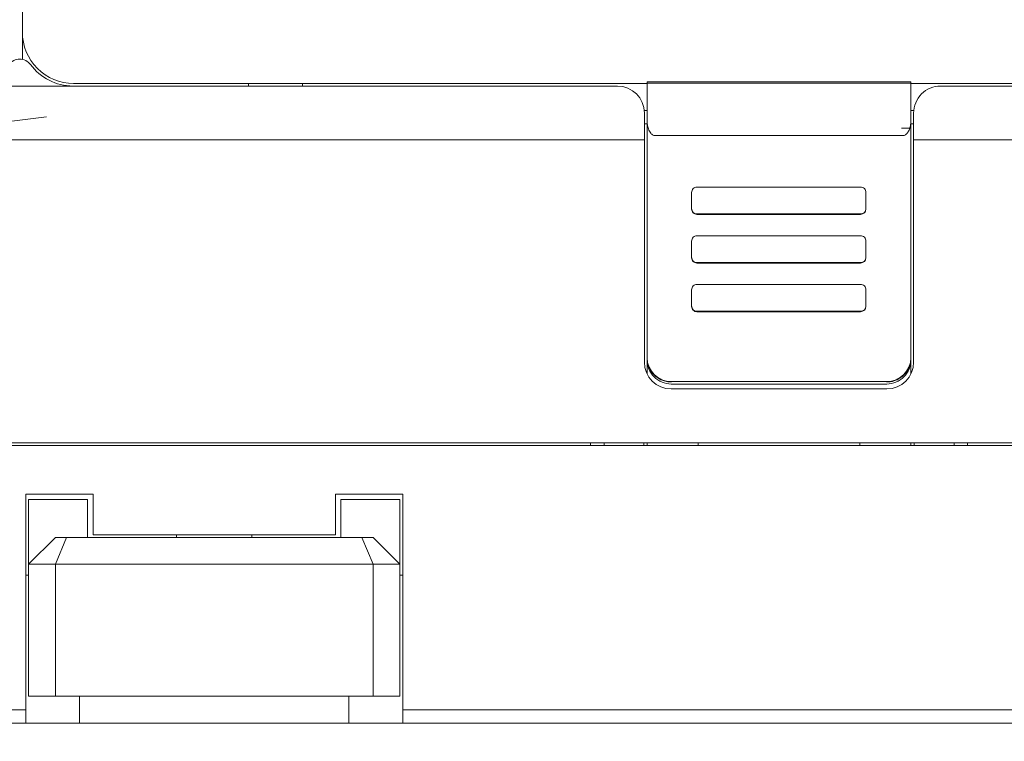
# Model space of a CAD drawing. Header units: millimetres. Extents: x -1114 to 1396, y -630 to 631.
# Tile 376 of 656: x -19 to 18, y 198 to 225. Entities that reach past the tile are written whole.
import ezdxf

# ---------------------------------------------------------------- set-up
doc = ezdxf.new("R2010")
doc.units = ezdxf.units.MM
doc.header["$MEASUREMENT"] = 0

msp = doc.modelspace()

# ---------------------------------------------------------------- linework, layer by layer
at = {"lineweight": 18}
for points, knots in [([(1038.9843, -629.7647), (1038.9843, -629.7647), (-1111.4882, -629.7647), (-1111.4882, -629.7647), (-1111.4882, -629.7647), (-1111.4882, -629.7647), (-1111.4882, 630.7883), (-1111.4882, 630.7883), (-1111.4882, 630.7883), (-1111.4882, 630.7883), (1038.9843, 630.7883), (1038.9843, 630.7883)], [0, 0, 0, 0, 0.3333333, 0.3333333, 0.3333333, 0.3333333, 0.6666667, 0.6666667, 0.6666667, 0.6666667, 1, 1, 1, 1]), ([(-18.7527, 224.7347), (-18.7527, 224.2308), (-18.5525, 223.7475), (-18.1962, 223.3912), (-18.1962, 223.3912), (-17.8398, 223.0349), (-17.3566, 222.8347), (-16.8527, 222.8347)], [0, 0, 0, 0, 0.5, 0.5, 0.5, 0.5, 1, 1, 1, 1]), ([(-18.4527, 223.5347), (-18.5471, 223.6606), (-18.6953, 223.7347), (-18.8527, 223.7347), (-18.8527, 223.7347), (-19.01, 223.7347), (-19.1582, 223.6606), (-19.2527, 223.5347)], [0, 0, 0, 0, 0.5, 0.5, 0.5, 0.5, 1, 1, 1, 1]), ([(-17.8526, 222.7347), (-18.186, 222.7347), (-18.5193, 222.7347), (-18.8526, 222.7347), (-18.8526, 222.7347), (-19.186, 222.7347), (-19.5193, 222.7347), (-19.8526, 222.7347)], [0, 0, 0, 0, 0.5, 0.5, 0.5, 0.5, 1, 1, 1, 1]), ([(15.3501, 222.7349), (15.0849, 222.7349), (14.8306, 222.6295), (14.643, 222.442), (14.643, 222.442), (14.4555, 222.2545), (14.3501, 222.0001), (14.3501, 221.7349)], [0, 0, 0, 0, 0.5, 0.5, 0.5, 0.5, 1, 1, 1, 1]), ([(4.4501, 221.4796), (4.4508, 221.4495), (4.4514, 221.4193), (4.4536, 221.3892), (4.4536, 221.3892), (4.4556, 221.3604), (4.4591, 221.3317), (4.4638, 221.3031), (4.4638, 221.3031), (4.4684, 221.2756), (4.474, 221.2482), (4.481, 221.2211), (4.481, 221.2211), (4.4877, 221.1949), (4.4956, 221.1691), (4.505, 221.1434), (4.505, 221.1434), (4.5249, 221.0884), (4.551, 221.0345), (4.589, 220.9874), (4.589, 220.9874), (4.5991, 220.9749), (4.6101, 220.9629), (4.6222, 220.9519), (4.6222, 220.9519), (4.633, 220.942), (4.6447, 220.9329), (4.6574, 220.9247), (4.6574, 220.9247), (4.6715, 220.9157), (4.6868, 220.9079), (4.7032, 220.9033), (4.7032, 220.9033), (4.7182, 220.8991), (4.7342, 220.8976), (4.7501, 220.8962)], [0, 0, 0, 0, 0.1111111, 0.1111111, 0.1111111, 0.1111111, 0.2222222, 0.2222222, 0.2222222, 0.2222222, 0.3333333, 0.3333333, 0.3333333, 0.3333333, 0.4444444, 0.4444444, 0.4444444, 0.4444444, 0.5555556, 0.5555556, 0.5555556, 0.5555556, 0.6666667, 0.6666667, 0.6666667, 0.6666667, 0.7777778, 0.7777778, 0.7777778, 0.7777778, 0.8888889, 0.8888889, 0.8888889, 0.8888889, 1, 1, 1, 1]), ([(13.9501, 220.8961), (13.9669, 220.8961), (13.9832, 220.8988), (13.999, 220.9039), (13.999, 220.9039), (14.0147, 220.9089), (14.0291, 220.916), (14.0426, 220.9245), (14.0426, 220.9245), (14.0493, 220.9287), (14.0558, 220.9333), (14.062, 220.9382), (14.062, 220.9382), (14.0682, 220.943), (14.074, 220.9481), (14.0797, 220.9533), (14.0797, 220.9533), (14.0909, 220.9638), (14.1012, 220.975), (14.1108, 220.9868), (14.1108, 220.9868), (14.1204, 220.9986), (14.1291, 221.0109), (14.1372, 221.0234), (14.1372, 221.0234), (14.1453, 221.0359), (14.1526, 221.0487), (14.1595, 221.0617), (14.1595, 221.0617), (14.1732, 221.0877), (14.1848, 221.1145), (14.1948, 221.1419), (14.1948, 221.1419), (14.2048, 221.1694), (14.2131, 221.1971), (14.22, 221.2249), (14.22, 221.2249), (14.227, 221.2528), (14.2326, 221.2808), (14.237, 221.309), (14.237, 221.309), (14.2459, 221.3653), (14.2501, 221.4222), (14.2501, 221.4796)], [0, 0, 0, 0, 0.0909091, 0.0909091, 0.0909091, 0.0909091, 0.1818182, 0.1818182, 0.1818182, 0.1818182, 0.2727273, 0.2727273, 0.2727273, 0.2727273, 0.3636364, 0.3636364, 0.3636364, 0.3636364, 0.4545455, 0.4545455, 0.4545455, 0.4545455, 0.5454545, 0.5454545, 0.5454545, 0.5454545, 0.6363636, 0.6363636, 0.6363636, 0.6363636, 0.7272727, 0.7272727, 0.7272727, 0.7272727, 0.8181818, 0.8181818, 0.8181818, 0.8181818, 0.9090909, 0.9090909, 0.9090909, 0.9090909, 1, 1, 1, 1]), ([(-17.8526, 220.7349), (-18.186, 220.7349), (-18.5193, 220.7349), (-18.8526, 220.7349), (-18.8526, 220.7349), (-19.186, 220.7349), (-19.5193, 220.7349), (-19.8526, 220.7349)], [0, 0, 0, 0, 0.5, 0.5, 0.5, 0.5, 1, 1, 1, 1]), ([(6.304, 218.9882), (6.2509, 218.9882), (6.2, 218.9671), (6.1625, 218.9297), (6.1625, 218.9297), (6.125, 218.8922), (6.104, 218.8414), (6.104, 218.7885)], [0, 0, 0, 0, 0.5, 0.5, 0.5, 0.5, 1, 1, 1, 1]), ([(12.5787, 218.7885), (12.5787, 218.8414), (12.5577, 218.8922), (12.5201, 218.9297), (12.5201, 218.9297), (12.4826, 218.9671), (12.4318, 218.9882), (12.3787, 218.9882)], [0, 0, 0, 0, 0.5, 0.5, 0.5, 0.5, 1, 1, 1, 1]), ([(6.104, 218.1893), (6.104, 218.1363), (6.125, 218.0855), (6.1625, 218.0481), (6.1625, 218.0481), (6.2, 218.0106), (6.2509, 217.9896), (6.304, 217.9896)], [0, 0, 0, 0, 0.5, 0.5, 0.5, 0.5, 1, 1, 1, 1]), ([(6.104, 218.1726), (6.104, 218.1196), (6.125, 218.0688), (6.1625, 218.0314), (6.1625, 218.0314), (6.2, 217.9939), (6.2509, 217.9729), (6.304, 217.9729)], [0, 0, 0, 0, 0.5, 0.5, 0.5, 0.5, 1, 1, 1, 1]), ([(12.3787, 217.9896), (12.4318, 217.9896), (12.4826, 218.0106), (12.5201, 218.0481), (12.5201, 218.0481), (12.5577, 218.0855), (12.5787, 218.1363), (12.5787, 218.1893)], [0, 0, 0, 0, 0.5, 0.5, 0.5, 0.5, 1, 1, 1, 1]), ([(6.304, 217.1812), (6.2509, 217.1812), (6.2, 217.1602), (6.1625, 217.1227), (6.1625, 217.1227), (6.125, 217.0853), (6.104, 217.0345), (6.104, 216.9815)], [0, 0, 0, 0, 0.5, 0.5, 0.5, 0.5, 1, 1, 1, 1]), ([(12.5787, 216.9815), (12.5787, 217.0345), (12.5577, 217.0853), (12.5201, 217.1227), (12.5201, 217.1227), (12.4826, 217.1602), (12.4318, 217.1812), (12.3787, 217.1812)], [0, 0, 0, 0, 0.5, 0.5, 0.5, 0.5, 1, 1, 1, 1]), ([(6.104, 216.3823), (6.104, 216.3294), (6.125, 216.2786), (6.1625, 216.2411), (6.1625, 216.2411), (6.2, 216.2037), (6.2509, 216.1826), (6.304, 216.1826)], [0, 0, 0, 0, 0.5, 0.5, 0.5, 0.5, 1, 1, 1, 1]), ([(6.104, 216.3657), (6.104, 216.3127), (6.125, 216.2619), (6.1625, 216.2244), (6.1625, 216.2244), (6.2, 216.187), (6.2509, 216.1659), (6.304, 216.1659)], [0, 0, 0, 0, 0.5, 0.5, 0.5, 0.5, 1, 1, 1, 1]), ([(12.3787, 216.1826), (12.4318, 216.1826), (12.4826, 216.2037), (12.5201, 216.2411), (12.5201, 216.2411), (12.5577, 216.2786), (12.5787, 216.3294), (12.5787, 216.3823)], [0, 0, 0, 0, 0.5, 0.5, 0.5, 0.5, 1, 1, 1, 1]), ([(6.304, 215.3743), (6.2509, 215.3743), (6.2, 215.3532), (6.1625, 215.3158), (6.1625, 215.3158), (6.125, 215.2783), (6.104, 215.2275), (6.104, 215.1746)], [0, 0, 0, 0, 0.5, 0.5, 0.5, 0.5, 1, 1, 1, 1]), ([(12.5787, 215.1746), (12.5787, 215.2275), (12.5577, 215.2783), (12.5201, 215.3158), (12.5201, 215.3158), (12.4826, 215.3532), (12.4318, 215.3743), (12.3787, 215.3743)], [0, 0, 0, 0, 0.5, 0.5, 0.5, 0.5, 1, 1, 1, 1]), ([(6.104, 214.5754), (6.104, 214.5224), (6.125, 214.4716), (6.1625, 214.4342), (6.1625, 214.4342), (6.2, 214.3967), (6.2509, 214.3757), (6.304, 214.3757)], [0, 0, 0, 0, 0.5, 0.5, 0.5, 0.5, 1, 1, 1, 1]), ([(6.104, 214.5587), (6.104, 214.5057), (6.125, 214.4549), (6.1625, 214.4175), (6.1625, 214.4175), (6.2, 214.38), (6.2509, 214.359), (6.304, 214.359)], [0, 0, 0, 0, 0.5, 0.5, 0.5, 0.5, 1, 1, 1, 1]), ([(12.3787, 214.3757), (12.4318, 214.3757), (12.4826, 214.3967), (12.5201, 214.4342), (12.5201, 214.4342), (12.5577, 214.4716), (12.5787, 214.5224), (12.5787, 214.5754)], [0, 0, 0, 0, 0.5, 0.5, 0.5, 0.5, 1, 1, 1, 1]), ([(5.3501, 211.7511), (5.2907, 211.7511), (5.2323, 211.7569), (5.1748, 211.7683), (5.1748, 211.7683), (5.146, 211.774), (5.1175, 211.7811), (5.0893, 211.7896), (5.0893, 211.7896), (5.061, 211.7982), (5.0329, 211.8082), (5.0057, 211.8195), (5.0057, 211.8195), (4.9512, 211.842), (4.8996, 211.8696), (4.8507, 211.9021), (4.8507, 211.9021), (4.8384, 211.9103), (4.8264, 211.9188), (4.8145, 211.9275), (4.8145, 211.9275), (4.8027, 211.9363), (4.7909, 211.9454), (4.7795, 211.9548), (4.7795, 211.9548), (4.7565, 211.9736), (4.7347, 211.9934), (4.714, 212.0141), (4.714, 212.0141), (4.6724, 212.0555), (4.6352, 212.1007), (4.6023, 212.1498), (4.6023, 212.1498), (4.5941, 212.162), (4.5861, 212.1746), (4.5785, 212.1873), (4.5785, 212.1873), (4.5708, 212.1999), (4.5636, 212.2128), (4.5566, 212.2257), (4.5566, 212.2257), (4.5427, 212.2517), (4.5302, 212.2781), (4.5189, 212.3051), (4.5189, 212.3051), (4.5077, 212.3322), (4.4978, 212.3597), (4.4892, 212.3878), (4.4892, 212.3878), (4.4849, 212.4019), (4.481, 212.4161), (4.4774, 212.4304), (4.4774, 212.4304), (4.4737, 212.4447), (4.4705, 212.4592), (4.4676, 212.4737), (4.4676, 212.4737), (4.456, 212.5318), (4.4501, 212.5905), (4.4501, 212.6498)], [0, 0, 0, 0, 0.0666667, 0.0666667, 0.0666667, 0.0666667, 0.1333333, 0.1333333, 0.1333333, 0.1333333, 0.2, 0.2, 0.2, 0.2, 0.2666667, 0.2666667, 0.2666667, 0.2666667, 0.3333333, 0.3333333, 0.3333333, 0.3333333, 0.4, 0.4, 0.4, 0.4, 0.4666667, 0.4666667, 0.4666667, 0.4666667, 0.5333333, 0.5333333, 0.5333333, 0.5333333, 0.6, 0.6, 0.6, 0.6, 0.6666667, 0.6666667, 0.6666667, 0.6666667, 0.7333333, 0.7333333, 0.7333333, 0.7333333, 0.8, 0.8, 0.8, 0.8, 0.8666667, 0.8666667, 0.8666667, 0.8666667, 0.9333333, 0.9333333, 0.9333333, 0.9333333, 1, 1, 1, 1]), ([(4.4501, 212.5754), (4.4501, 212.3371), (4.5449, 212.1084), (4.7137, 211.9399), (4.7137, 211.9399), (4.8825, 211.7713), (5.1114, 211.6767), (5.3501, 211.6767)], [0, 0, 0, 0, 0.5, 0.5, 0.5, 0.5, 1, 1, 1, 1]), ([(14.2501, 212.6498), (14.2501, 212.5905), (14.2443, 212.5321), (14.2329, 212.4747), (14.2329, 212.4747), (14.2272, 212.446), (14.2201, 212.4176), (14.2115, 212.3893), (14.2115, 212.3893), (14.2029, 212.3611), (14.1929, 212.3331), (14.1816, 212.3059), (14.1816, 212.3059), (14.1591, 212.2515), (14.1314, 212.1999), (14.0988, 212.1511), (14.0988, 212.1511), (14.0907, 212.1388), (14.0822, 212.1268), (14.0734, 212.115), (14.0734, 212.115), (14.0646, 212.1031), (14.0555, 212.0914), (14.0461, 212.0799), (14.0461, 212.0799), (14.0273, 212.057), (14.0075, 212.0352), (13.9867, 212.0145), (13.9867, 212.0145), (13.9453, 211.9731), (13.9, 211.9359), (13.8509, 211.903), (13.8509, 211.903), (13.8386, 211.8948), (13.826, 211.8868), (13.8133, 211.8792), (13.8133, 211.8792), (13.8006, 211.8716), (13.7878, 211.8643), (13.7748, 211.8574), (13.7748, 211.8574), (13.7488, 211.8435), (13.7223, 211.831), (13.6953, 211.8198), (13.6953, 211.8198), (13.6682, 211.8086), (13.6406, 211.7987), (13.6125, 211.7901), (13.6125, 211.7901), (13.5984, 211.7858), (13.5842, 211.7819), (13.5699, 211.7783), (13.5699, 211.7783), (13.5555, 211.7746), (13.541, 211.7714), (13.5265, 211.7685), (13.5265, 211.7685), (13.4683, 211.7569), (13.4095, 211.7511), (13.3501, 211.7511)], [0, 0, 0, 0, 0.0666667, 0.0666667, 0.0666667, 0.0666667, 0.1333333, 0.1333333, 0.1333333, 0.1333333, 0.2, 0.2, 0.2, 0.2, 0.2666667, 0.2666667, 0.2666667, 0.2666667, 0.3333333, 0.3333333, 0.3333333, 0.3333333, 0.4, 0.4, 0.4, 0.4, 0.4666667, 0.4666667, 0.4666667, 0.4666667, 0.5333333, 0.5333333, 0.5333333, 0.5333333, 0.6, 0.6, 0.6, 0.6, 0.6666667, 0.6666667, 0.6666667, 0.6666667, 0.7333333, 0.7333333, 0.7333333, 0.7333333, 0.8, 0.8, 0.8, 0.8, 0.8666667, 0.8666667, 0.8666667, 0.8666667, 0.9333333, 0.9333333, 0.9333333, 0.9333333, 1, 1, 1, 1]), ([(13.3501, 211.6767), (13.5888, 211.6767), (13.8177, 211.7713), (13.9865, 211.9399), (13.9865, 211.9399), (14.1553, 212.1084), (14.2501, 212.3371), (14.2501, 212.5754)], [0, 0, 0, 0, 0.5, 0.5, 0.5, 0.5, 1, 1, 1, 1])]:
    msp.add_open_spline(points, degree=3, knots=knots, dxfattribs=at)
for points in [[(-18.7527, 224.7347), (-18.7527, 224.7347), (-18.7527, 227.0847), (-18.7527, 227.0847)], [(-18.7527, 224.7347), (-18.7527, 224.7347), (-18.7527, 223.7245), (-18.7527, 223.7245)], [(-18.4527, 223.5347), (-18.0806, 223.0386), (-17.4994, 222.7431), (-16.8793, 222.7349)], [(-17.8526, 222.7349), (-17.8526, 222.7349), (-16.8793, 222.7349), (-16.8793, 222.7349)], [(-16.8793, 222.7349), (-16.8704, 222.7348), (-16.8615, 222.7347), (-16.8527, 222.7347)], [(4.4501, 222.8347), (4.4501, 222.8347), (-16.8527, 222.8347), (-16.8527, 222.8347)], [(-15.8526, 222.7347), (-15.8526, 222.7347), (-16.8527, 222.7347), (-16.8527, 222.7347)], [(-15.8526, 222.7349), (-15.8526, 222.7349), (3.3501, 222.7349), (3.3501, 222.7349)], [(-10.3527, 222.8347), (-10.3527, 222.8347), (-10.3527, 222.7349), (-10.3527, 222.7349)], [(-8.3527, 222.8347), (-8.3527, 222.8347), (-8.3527, 222.7349), (-8.3527, 222.7349)], [(4.3501, 221.7349), (4.3501, 222.2872), (3.9024, 222.7349), (3.3501, 222.7349)], [(4.4501, 222.8419), (4.4501, 222.8419), (4.4501, 222.8871), (4.4501, 222.8871)], [(14.2501, 222.8871), (14.2501, 222.8871), (4.4501, 222.8871), (4.4501, 222.8871)], [(4.4501, 222.8408), (4.4501, 222.387), (4.4501, 221.9334), (4.4501, 221.4796)], [(14.2501, 222.8406), (10.9835, 222.8407), (7.7168, 222.8407), (4.4501, 222.8408)], [(14.2501, 222.8871), (14.2501, 222.8871), (14.2501, 222.8417), (14.2501, 222.8417)], [(14.2501, 221.4796), (14.2501, 221.9332), (14.2501, 222.3869), (14.2501, 222.8406)], [(35.5529, 222.8347), (35.5529, 222.8347), (14.2501, 222.8347), (14.2501, 222.8347)], [(15.3501, 222.7349), (15.3501, 222.7349), (32.5408, 222.7349), (32.5408, 222.7349)], [(4.345, 221.8347), (4.345, 221.8347), (4.4501, 221.8347), (4.4501, 221.8347)], [(4.3501, 221.7349), (4.3501, 221.7349), (4.3501, 220.7349), (4.3501, 220.7349)], [(14.2501, 221.8347), (14.2501, 221.8347), (14.3552, 221.8347), (14.3552, 221.8347)], [(14.3501, 220.7349), (14.3501, 220.7349), (14.3501, 221.7349), (14.3501, 221.7349)], [(-17.8526, 221.5986), (-17.8526, 221.5986), (-19.8527, 221.3471), (-19.8527, 221.3471)], [(4.3501, 221.3347), (4.3501, 221.3347), (4.4503, 221.3347), (4.4503, 221.3347)], [(4.4501, 212.6498), (4.4501, 212.6498), (4.4501, 221.4796), (4.4501, 221.4796)], [(4.4501, 212.65), (4.4501, 212.65), (4.4501, 221.4729), (4.4501, 221.4729)], [(14.2501, 221.4796), (14.2501, 221.4796), (14.2501, 212.6498), (14.2501, 212.6498)], [(14.2501, 221.4726), (14.2501, 221.4726), (14.2501, 212.65), (14.2501, 212.65)], [(14.2501, 221.3347), (14.2501, 221.3347), (14.3501, 221.3347), (14.3501, 221.3347)], [(13.9501, 220.8961), (13.9501, 220.8961), (4.7501, 220.8962), (4.7501, 220.8962)], [(13.9047, 221.1768), (13.9047, 221.1768), (14.2502, 221.1768), (14.2502, 221.1768)], [(-17.8526, 220.7349), (-17.8526, 220.7349), (4.3501, 220.7349), (4.3501, 220.7349)], [(4.3501, 212.4932), (4.3501, 212.4932), (4.3501, 220.7349), (4.3501, 220.7349)], [(14.3501, 220.7349), (14.3501, 220.7349), (14.3501, 212.4932), (14.3501, 212.4932)], [(14.3501, 220.7349), (14.3501, 220.7349), (33.1287, 220.7349), (33.1287, 220.7349)], [(6.104, 218.7885), (6.104, 218.7885), (6.104, 218.1893), (6.104, 218.1893)], [(12.3787, 218.9882), (12.3787, 218.9882), (6.304, 218.9882), (6.304, 218.9882)], [(12.5787, 218.1893), (12.5787, 218.1893), (12.5787, 218.7885), (12.5787, 218.7885)], [(6.104, 218.1726), (6.104, 218.1726), (6.104, 218.1893), (6.104, 218.1893)], [(6.104, 218.1893), (6.104, 218.1893), (6.104, 218.1726), (6.104, 218.1726)], [(6.304, 217.9896), (6.304, 217.9896), (12.3787, 217.9896), (12.3787, 217.9896)], [(12.3787, 217.9729), (12.3787, 217.9729), (6.304, 217.9729), (6.304, 217.9729)], [(12.3787, 217.9729), (12.4892, 217.9729), (12.5787, 218.0623), (12.5787, 218.1726)], [(12.5787, 218.1915), (12.5787, 218.1915), (12.5787, 218.1726), (12.5787, 218.1726)], [(12.5787, 218.1893), (12.5787, 218.1893), (12.5787, 218.1726), (12.5787, 218.1726)], [(6.104, 216.9815), (6.104, 216.9815), (6.104, 216.3823), (6.104, 216.3823)], [(12.3787, 217.1812), (12.3787, 217.1812), (6.304, 217.1812), (6.304, 217.1812)], [(12.5787, 216.3823), (12.5787, 216.3823), (12.5787, 216.9815), (12.5787, 216.9815)], [(6.104, 216.3657), (6.104, 216.3657), (6.104, 216.3823), (6.104, 216.3823)], [(6.104, 216.3823), (6.104, 216.3823), (6.104, 216.3657), (6.104, 216.3657)], [(6.304, 216.1826), (6.304, 216.1826), (12.3787, 216.1826), (12.3787, 216.1826)], [(12.3787, 216.1659), (12.3787, 216.1659), (6.304, 216.1659), (6.304, 216.1659)], [(12.3787, 216.1659), (12.4892, 216.1659), (12.5787, 216.2554), (12.5787, 216.3657)], [(12.5787, 216.3845), (12.5787, 216.3845), (12.5787, 216.3657), (12.5787, 216.3657)], [(12.5787, 216.3823), (12.5787, 216.3823), (12.5787, 216.3657), (12.5787, 216.3657)], [(6.104, 215.1746), (6.104, 215.1746), (6.104, 214.5754), (6.104, 214.5754)], [(12.3787, 215.3743), (12.3787, 215.3743), (6.304, 215.3743), (6.304, 215.3743)], [(12.5787, 214.5754), (12.5787, 214.5754), (12.5787, 215.1746), (12.5787, 215.1746)], [(6.104, 214.5587), (6.104, 214.5587), (6.104, 214.5754), (6.104, 214.5754)], [(6.104, 214.5754), (6.104, 214.5754), (6.104, 214.5587), (6.104, 214.5587)], [(6.304, 214.3757), (6.304, 214.3757), (12.3787, 214.3757), (12.3787, 214.3757)], [(12.3787, 214.359), (12.3787, 214.359), (6.304, 214.359), (6.304, 214.359)], [(12.3787, 214.359), (12.4892, 214.359), (12.5787, 214.4484), (12.5787, 214.5587)], [(12.5787, 214.5776), (12.5787, 214.5776), (12.5787, 214.5587), (12.5787, 214.5587)], [(12.5787, 214.5754), (12.5787, 214.5754), (12.5787, 214.5587), (12.5787, 214.5587)], [(4.3501, 212.4932), (4.3501, 211.9409), (4.7978, 211.4932), (5.3501, 211.4932)], [(4.4501, 212.5754), (4.4501, 212.5754), (4.4501, 212.6498), (4.4501, 212.6498)], [(4.4501, 212.0573), (4.4501, 212.0573), (4.4501, 212.5754), (4.4501, 212.5754)], [(4.4503, 212.6503), (4.4586, 212.1599), (4.859, 211.7668), (5.3501, 211.7668)], [(13.3501, 211.7668), (13.8412, 211.7668), (14.2417, 212.1599), (14.25, 212.6503)], [(13.3501, 211.4932), (13.9024, 211.4932), (14.3501, 211.9409), (14.3501, 212.4932)], [(14.2501, 212.6498), (14.2501, 212.6498), (14.2501, 212.5754), (14.2501, 212.5754)], [(14.2501, 212.6498), (14.2501, 212.6498), (14.2501, 212.5754), (14.2501, 212.5754)], [(14.2501, 212.0573), (14.2501, 212.0573), (14.2501, 212.5754), (14.2501, 212.5754)], [(13.3501, 211.7668), (13.3501, 211.7668), (5.3501, 211.7668), (5.3501, 211.7668)], [(5.3501, 211.6767), (5.3501, 211.6767), (13.3501, 211.6767), (13.3501, 211.6767)], [(13.3501, 211.4932), (13.3501, 211.4932), (5.3501, 211.4932), (5.3501, 211.4932)], [(-115.128, 209.4903), (-115.128, 209.4903), (40.872, 209.4903), (40.872, 209.4903)], [(-31.178, 209.3903), (-31.178, 209.3903), (18.422, 209.3903), (18.422, 209.3903)], [(2.3501, 209.3903), (2.3501, 209.3903), (2.3501, 209.4903), (2.3501, 209.4903)], [(2.8501, 209.4903), (2.8501, 209.4903), (2.8501, 209.3903), (2.8501, 209.3903)], [(4.3286, 209.4903), (4.3286, 209.4903), (4.3286, 209.3903), (4.3286, 209.3903)], [(4.4501, 209.3902), (4.4501, 209.3902), (4.4501, 209.4902), (4.4501, 209.4902)], [(6.3501, 209.3902), (6.3501, 209.3902), (6.3501, 209.4902), (6.3501, 209.4902)], [(12.3501, 209.4902), (12.3501, 209.4902), (12.3501, 209.3902), (12.3501, 209.3902)], [(14.2501, 209.3902), (14.2501, 209.3902), (14.2501, 209.4902), (14.2501, 209.4902)], [(14.3717, 209.4903), (14.3717, 209.4903), (14.3717, 209.3903), (14.3717, 209.3903)], [(15.8501, 209.4903), (15.8501, 209.4903), (15.8501, 209.3903), (15.8501, 209.3903)], [(16.3501, 209.3903), (16.3501, 209.3903), (16.3501, 209.4903), (16.3501, 209.4903)], [(-18.628, 199.5849), (-18.628, 199.5849), (-18.628, 207.5849), (-18.628, 207.5849)], [(-16.128, 207.5849), (-16.128, 207.5849), (-18.628, 207.5849), (-18.628, 207.5849)], [(-18.528, 207.3849), (-18.528, 207.3849), (-18.528, 204.9849), (-18.528, 204.9849)], [(-16.328, 207.3849), (-16.328, 207.3849), (-18.528, 207.3849), (-18.528, 207.3849)], [(-16.328, 207.3849), (-16.328, 207.3849), (-16.328, 205.9849), (-16.328, 205.9849)], [(-16.128, 207.5849), (-16.128, 207.5849), (-16.128, 206.0849), (-16.128, 206.0849)], [(-7.128, 207.5849), (-7.128, 207.5849), (-7.128, 206.0849), (-7.128, 206.0849)], [(-4.628, 207.5849), (-4.628, 207.5849), (-7.128, 207.5849), (-7.128, 207.5849)], [(-6.928, 207.3849), (-6.928, 207.3849), (-6.928, 205.9849), (-6.928, 205.9849)], [(-6.928, 207.3849), (-6.928, 207.3849), (-4.728, 207.3849), (-4.728, 207.3849)], [(-4.728, 207.3849), (-4.728, 207.3849), (-4.728, 204.9849), (-4.728, 204.9849)], [(-4.628, 207.5849), (-4.628, 207.5849), (-4.628, 199.5849), (-4.628, 199.5849)], [(-18.528, 204.9849), (-18.528, 204.9849), (-17.528, 205.9849), (-17.528, 205.9849)], [(-17.528, 205.9849), (-17.528, 205.9849), (-17.1137, 205.9849), (-17.1137, 205.9849)], [(-17.528, 204.9849), (-17.528, 204.9849), (-17.1137, 205.9849), (-17.1137, 205.9849)], [(-17.1137, 205.9849), (-17.1137, 205.9849), (-6.1422, 205.9849), (-6.1422, 205.9849)], [(-16.128, 206.0849), (-16.128, 206.0849), (-7.128, 206.0849), (-7.128, 206.0849)], [(-13.028, 206.0849), (-13.028, 206.0849), (-13.028, 205.9849), (-13.028, 205.9849)], [(-10.228, 205.9849), (-10.228, 205.9849), (-10.228, 206.0849), (-10.228, 206.0849)], [(-6.1422, 205.9849), (-6.1422, 205.9849), (-5.728, 205.9849), (-5.728, 205.9849)], [(-5.728, 204.9849), (-5.728, 204.9849), (-6.1422, 205.9849), (-6.1422, 205.9849)], [(-4.728, 204.9849), (-4.728, 204.9849), (-5.728, 205.9849), (-5.728, 205.9849)], [(-18.528, 200.0849), (-18.528, 200.0849), (-18.528, 204.9849), (-18.528, 204.9849)], [(-17.528, 204.9849), (-17.528, 204.9849), (-18.528, 204.9849), (-18.528, 204.9849)], [(-17.528, 200.0849), (-17.528, 200.0849), (-17.528, 204.9849), (-17.528, 204.9849)], [(-5.728, 204.9849), (-5.728, 204.9849), (-17.528, 204.9849), (-17.528, 204.9849)], [(-5.728, 204.9849), (-5.728, 204.9849), (-5.728, 200.0849), (-5.728, 200.0849)], [(-4.728, 204.9849), (-4.728, 204.9849), (-5.728, 204.9849), (-5.728, 204.9849)], [(-4.728, 200.0849), (-4.728, 200.0849), (-4.728, 204.9849), (-4.728, 204.9849)], [(-18.5279, 204.5849), (-18.5279, 204.5849), (-18.628, 204.5849), (-18.628, 204.5849)], [(-4.628, 204.5849), (-4.628, 204.5849), (-4.728, 204.5849), (-4.728, 204.5849)], [(-18.528, 200.0849), (-18.528, 200.0849), (-17.528, 200.0849), (-17.528, 200.0849)], [(-17.528, 200.0849), (-17.528, 200.0849), (-5.728, 200.0849), (-5.728, 200.0849)], [(-16.628, 199.0849), (-16.628, 199.0849), (-16.628, 200.085), (-16.628, 200.085)], [(-6.628, 200.085), (-6.628, 200.085), (-6.628, 199.0849), (-6.628, 199.0849)], [(-5.728, 200.0849), (-5.728, 200.0849), (-4.728, 200.0849), (-4.728, 200.0849)], [(-79.528, 199.5849), (-79.528, 199.5849), (-18.628, 199.5849), (-18.628, 199.5849)], [(-18.628, 199.5849), (-18.628, 199.5849), (-18.628, 199.0849), (-18.628, 199.0849)], [(-4.628, 199.0849), (-4.628, 199.0849), (-4.628, 199.5849), (-4.628, 199.5849)], [(-4.628, 199.5849), (-4.628, 199.5849), (40.872, 199.5849), (40.872, 199.5849)], [(-18.628, 199.0849), (-18.628, 199.0849), (-79.528, 199.0849), (-79.528, 199.0849)], [(-16.628, 199.0849), (-16.628, 199.0849), (-18.628, 199.0849), (-18.628, 199.0849)], [(-16.6287, 199.0849), (-16.6287, 199.0849), (-6.6289, 199.0849), (-6.6289, 199.0849)], [(-4.628, 199.0849), (-4.628, 199.0849), (-6.628, 199.0849), (-6.628, 199.0849)], [(40.872, 199.0849), (40.872, 199.0849), (-4.628, 199.0849), (-4.628, 199.0849)]]:
    msp.add_open_spline(points, degree=3, dxfattribs=at)

doc.saveas('drawing.dxf')
